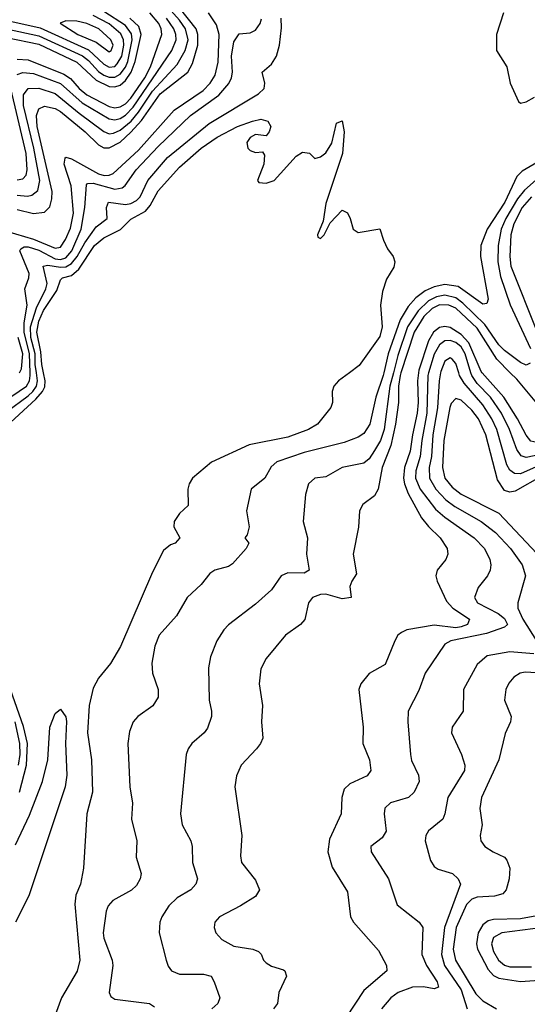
# Model space of a CAD drawing. Header units: inches. Extents: x 990535 to 1117859, y 769386 to 892122.
# Tile 833 of 1056: x 1054659 to 1056535, y 867666 to 871304. Entities that reach past the tile are written whole.
import ezdxf

# ---------------------------------------------------------------- set-up
doc = ezdxf.new("R2010")
doc.units = ezdxf.units.IN
doc.header["$MEASUREMENT"] = 0
doc.layers.add('B0856', color=7, linetype='Continuous')
doc.layers.add('B0857', color=7, linetype='Continuous')

msp = doc.modelspace()

# ---------------------------------------------------------------- linework, layer by layer
at = {"layer": 'B0856', "color": 5}
for points, elevation in [([(1054610, 869856.1), (1054690, 869914.3), (1054707.9, 869930), (1054721.5, 869950), (1054725.2, 869970), (1054720.9, 870000)], 2740), ([(1054610, 869803.1), (1054718, 869902), (1054743.5, 869930), (1054751.6, 869948.4), (1054752.6, 869970), (1054746.4, 870000)], 2720), ([(1054630, 869913.7), (1054683.9, 869950), (1054695.4, 869970), (1054697.2, 869990), (1054697, 870000)], 2760), ([(1055877.6, 870000), (1055836.5, 869970), (1055819.7, 869950), (1055813.2, 869930), (1055814.4, 869890), (1055808.3, 869871.7), (1055759.2, 869810), (1055726.7, 869790), (1055650, 869761.7), (1055506.6, 869733.4), (1055368, 869670), (1055297.8, 869610), (1055285, 869590), (1055279.8, 869570), (1055282, 869510), (1055250, 869479.7), (1055230.2, 869450), (1055228.9, 869430), (1055250.4, 869390), (1055233, 869370), (1055215.8, 869364.2), (1055190, 869343.7), (1055150, 869263.6), (1055031.5, 868988.6), (1054994.8, 868925.2), (1054950, 868871.2), (1054930, 868834.3), (1054915.8, 868770), (1054909.6, 868669.6), (1054924.2, 868570), (1054927.9, 868450), (1054906.5, 868370), (1054895, 868170), (1054883.9, 868110), (1054866.8, 868070), (1054863.2, 868036.8), (1054880.9, 867830), (1054870.7, 867789.3), (1054813.3, 867690), (1054791.3, 867630)], 2720), ([(1056004, 870000), (1056001.6, 869990), (1055974.4, 869910), (1055953.2, 869810), (1055930, 869775.2), (1055910, 869761.9), (1055857.5, 869742.5), (1055710, 869704.9), (1055609, 869671), (1055587.7, 869652.3), (1055564.4, 869610), (1055514, 869570), (1055497.3, 869490), (1055507.2, 869430), (1055499.4, 869400.6), (1055490.6, 869390), (1055505.5, 869370), (1055496.1, 869350), (1055445.7, 869294.3), (1055430, 869284.5), (1055380.4, 869270), (1055361.9, 869258.1), (1055330, 869217.3), (1055277.6, 869170), (1055238.2, 869101.8), (1055174.4, 869030), (1055158.4, 868990), (1055146.6, 868926.6), (1055150.2, 868890), (1055171.2, 868830), (1055170, 868801.2), (1055150.9, 868769.1), (1055095.8, 868730), (1055078, 868710), (1055065.1, 868674.9), (1055059.1, 868630), (1055066, 868470), (1055076, 868410), (1055071.9, 868350), (1055091.9, 868270), (1055089.3, 868210), (1055107.5, 868150), (1055103.9, 868130), (1055090, 868105.4), (1055071.8, 868088.2), (1055002.7, 868050), (1054985.6, 868030), (1054978.5, 868010), (1054967.8, 867930), (1054970, 867911), (1055000.7, 867830), (1055003.5, 867810), (1054989.2, 867710), (1054995.6, 867695.6), (1055010, 867685.8), (1055139.1, 867670), (1055157.2, 867657.2)], 2740), ([(1056040.2, 870000), (1056027, 869950), (1056006.3, 869790), (1055991.6, 869750), (1055970, 869712.1), (1055950, 869681.9), (1055930, 869666), (1055850.1, 869649.9), (1055790, 869614.8), (1055750, 869609.8), (1055726.5, 869590), (1055714.9, 869550), (1055705.8, 869450), (1055722.4, 869390), (1055718.9, 869330), (1055728, 869270), (1055710, 869258.8), (1055650, 869261.2), (1055624.7, 869250), (1055590, 869197.4), (1055530, 869144.4), (1055430.9, 869069.1), (1055412.7, 869050), (1055386.9, 869010), (1055363.6, 868950), (1055357.2, 868910), (1055358.8, 868790), (1055368, 868750), (1055368, 868730), (1055352.8, 868687.2), (1055340.2, 868670), (1055295.2, 868630), (1055281.3, 868610), (1055274.4, 868590), (1055253.2, 868370), (1055259.2, 868330), (1055291.5, 868270), (1055296.5, 868250), (1055297.5, 868190), (1055315.9, 868130), (1055310.2, 868110), (1055291.6, 868090), (1055240.3, 868059.7), (1055210.1, 868030), (1055184.2, 867990), (1055177.2, 867970), (1055174.2, 867930), (1055200.2, 867830), (1055207.9, 867807.9), (1055220.3, 867790), (1055250, 867778), (1055337.8, 867777.8), (1055366, 867770), (1055377.7, 867750), (1055399, 867690), (1055391.3, 867670), (1055369.3, 867650)], 2760), ([(1056067.6, 870000), (1056064.3, 869990), (1056058.9, 869950), (1056058.4, 869890), (1056047.6, 869810), (1056030, 869730.5), (1055998.4, 869650), (1055983.3, 869570), (1055970, 869545.3), (1055926.4, 869513.6), (1055914.2, 869490), (1055910.7, 869429.3), (1055891.1, 869330), (1055903, 869257), (1055885.8, 869230), (1055879.3, 869210), (1055884.2, 869170), (1055850, 869164.9), (1055790, 869182.2), (1055770, 869180.4), (1055741.3, 869170), (1055726.4, 869150), (1055712.1, 869087.9), (1055696.9, 869070), (1055641.3, 869030), (1055570, 868944.7), (1055550, 868906), (1055543.5, 868850), (1055555.6, 868770), (1055552, 868710), (1055557.3, 868650), (1055549.1, 868630), (1055533.8, 868610), (1055477.6, 868550), (1055459.7, 868510), (1055453.4, 868470), (1055480.1, 868290), (1055474.5, 868214.5), (1055478.8, 868190), (1055530, 868124.7), (1055545.2, 868090), (1055530, 868064.8), (1055474.7, 868030), (1055397.4, 867990), (1055380.2, 867970), (1055377.3, 867950), (1055383.6, 867930), (1055405.9, 867905.9), (1055450, 867881.7), (1055520.7, 867870), (1055541.1, 867861.1), (1055551.5, 867851.5), (1055560.2, 867830), (1055570, 867819.6), (1055590, 867807.2), (1055633.9, 867793.9), (1055639.1, 867790), (1055645, 867770), (1055616.2, 867710), (1055611.1, 867670), (1055596.3, 867650)], 2780), ([(1056132.5, 870000), (1056128.3, 869970), (1056130.8, 869890), (1056127.5, 869850), (1056109.9, 869770), (1056102.2, 869710), (1056081.2, 869650), (1056077.4, 869610), (1056080.4, 869590), (1056093.9, 869553.9), (1056143.9, 869463.9), (1056170, 869431.6), (1056213.1, 869390), (1056239.1, 869350), (1056241.4, 869330), (1056233.8, 869310), (1056201, 869270), (1056196.1, 869250), (1056201, 869230), (1056236.4, 869156.4), (1056259.5, 869130), (1056321.1, 869090), (1056313.1, 869070), (1056290, 869060.8), (1056270, 869057.9), (1056190, 869067.7), (1056089.8, 869050.2), (1056070, 869040.2), (1056055.8, 869030), (1056044.8, 869010), (1056010, 868921.7), (1055950, 868888.5), (1055919.6, 868850), (1055912.4, 868830), (1055928.4, 868690), (1055926.5, 868630), (1055951.8, 868570), (1055955.9, 868530), (1055943.1, 868510), (1055878.7, 868481.3), (1055858.1, 868461.9), (1055849.2, 868430), (1055846.5, 868370), (1055804, 868276), (1055797.1, 868230), (1055813.1, 868173.1), (1055870, 868082), (1055881.3, 867990), (1055892.3, 867970), (1055985.2, 867865.2), (1056013.8, 867810), (1056015.6, 867790), (1055930, 867717.9), (1055864, 867616)], 2820), ([(1056169.9, 870000), (1056167, 869990), (1056163.8, 869850), (1056144.4, 869750), (1056138.6, 869690), (1056122.3, 869637.7), (1056122, 869610), (1056139.1, 869570), (1056195.6, 869495.6), (1056230, 869466), (1056338, 869390), (1056375.9, 869350), (1056396.2, 869310), (1056399.8, 869290), (1056397.4, 869270), (1056388.1, 869250), (1056353.2, 869206.8), (1056339, 869170), (1056350.8, 869150), (1056426.5, 869110), (1056450, 869092.4), (1056461.1, 869070), (1056450, 869060.4), (1056383.8, 869036.2), (1056252, 869010), (1056230, 868997.1), (1056156.9, 868890), (1056133.6, 868826.4), (1056094.2, 868750), (1056092.7, 868710), (1056102.6, 868590), (1056107.2, 868567.2), (1056133.2, 868513.2), (1056134.7, 868490), (1056116.5, 868450), (1056096.1, 868430), (1056029.6, 868410.4), (1056008.4, 868391.6), (1056005.2, 868370), (1056013.5, 868306.5), (1055998.1, 868281.9), (1055956.4, 868250), (1055957.4, 868230), (1056021.7, 868130), (1056054.1, 868034.1), (1056134.6, 867970), (1056149.1, 867950), (1056145.4, 867850), (1056162.7, 867810), (1056201.5, 867750), (1056206.7, 867730), (1056190, 867723.7), (1056150.9, 867730.9), (1056110, 867729.4), (1056056.9, 867710), (1056030.2, 867690), (1055995.8, 867650)], 2840), ([(1056214.1, 870000), (1056208.8, 869970), (1056203.1, 869870), (1056185.9, 869770), (1056181, 869690), (1056171.8, 869650), (1056173.4, 869610), (1056197.2, 869570), (1056233.2, 869530), (1056266.3, 869506.3), (1056364.7, 869450), (1056417.5, 869410), (1056472.7, 869350), (1056515.4, 869290), (1056527.6, 869250), (1056499.8, 869150), (1056499.8, 869130), (1056518.3, 869090), (1056568.8, 869010)], 2860), ([(1056590, 869661.7), (1056510, 869626.6), (1056487.3, 869627.3), (1056470, 869639.6), (1056459.5, 869659.5), (1056421.9, 869790), (1056403.8, 869830), (1056370, 869880.8), (1056300.9, 869960.9), (1056284.6, 869990), (1056281.2, 870000)], 2860), ([(1056795.7, 870000), (1056822.7, 869962.7), (1056947.5, 869810), (1056993.2, 869710), (1056990, 869687), (1056956.8, 869683.2), (1056870, 869697.3), (1056630, 869707.7), (1056530, 869686.8), (1056512.5, 869692.5), (1056495.8, 869715.8), (1056469.2, 869790), (1056439.4, 869850), (1056398.7, 869910), (1056350, 869959.8), (1056329.6, 869989.6), (1056326.3, 870000)], 2840), ([(1056748.1, 870000), (1056770, 869972.2), (1056889.1, 869790), (1056896.9, 869770), (1056899.2, 869750), (1056895.1, 869744.9), (1056866.6, 869733.4), (1056830, 869728.7), (1056650, 869745.2), (1056570, 869742.1), (1056547.7, 869747.7), (1056530, 869769.4), (1056498.8, 869830), (1056447.5, 869910), (1056367.9, 870000)], 2820), ([(1056638.2, 870000), (1056657.9, 869950), (1056667, 869870), (1056665.6, 869850), (1056656.9, 869843), (1056630, 869842), (1056612.5, 869850), (1056570, 869887.9), (1056495.8, 869975.8), (1056471.7, 870000)], 2780), ([(1056590, 869619.2), (1056490, 869562.1), (1056470, 869558.8), (1056450, 869564.8), (1056424, 869604), (1056381.8, 869770), (1056353.9, 869830), (1056330, 869861.2), (1056290, 869898), (1056270, 869904.6), (1056253.9, 869886.1), (1056248.4, 869871.6), (1056226.7, 869750), (1056221.4, 869650), (1056230.5, 869610.5), (1056256.6, 869576.6), (1056290, 869550.7), (1056430, 869481.3), (1056590.8, 869310)], 2880), ([(1056558.8, 868961.2), (1056470, 868969.2), (1056386.1, 868953.9), (1056350, 868922.2), (1056299, 868830), (1056297.7, 868750), (1056257.2, 868690), (1056255, 868670), (1056291.1, 868590), (1056303.8, 868550), (1056303, 868530), (1056240.6, 868430), (1056230.1, 868369.9), (1056222.3, 868350), (1056170, 868306.9), (1056159.7, 868290), (1056157.7, 868270), (1056177.4, 868197.4), (1056190, 868176), (1056205.8, 868165.8), (1056258.7, 868150), (1056279.6, 868130), (1056287.3, 868110), (1056229, 867950), (1056217.2, 867850), (1056228.9, 867810), (1056290, 867719.6), (1056312, 867650)], 2860), ([(1056590, 868890.5), (1056526.7, 868893.3), (1056508.9, 868890), (1056485.1, 868874.9), (1056466.9, 868853.1), (1056455.3, 868830), (1056450.2, 868790), (1056475, 868730), (1056472.4, 868710), (1056452.4, 868667.6), (1056429.1, 868570), (1056365, 868430), (1056358.9, 868390), (1056367.6, 868330), (1056360.2, 868290), (1056363.2, 868270), (1056378, 868250), (1056408, 868230), (1056450.5, 868210.5), (1056459.4, 868199.4), (1056470.2, 868170), (1056467.1, 868130), (1056456.1, 868090), (1056444.8, 868075.2), (1056413.7, 868066.3), (1056350, 868062.5), (1056330, 868054.4), (1056310, 868035.6), (1056271.4, 867950), (1056260.3, 867870), (1056269.3, 867829.3), (1056344.9, 867704.9), (1056370, 867679.6), (1056421.1, 867650)], 2880), ([(1054658.6, 868450), (1054684.2, 868550), (1054687.9, 868630), (1054673.1, 868693.1), (1054624.4, 868830)], 2720), ([(1054643.8, 868256.2), (1054695.2, 868364.8), (1054742.6, 868490), (1054762.8, 868570), (1054770.8, 868690), (1054790, 868740.7), (1054810, 868756.4), (1054829.1, 868729.1), (1054831.4, 868711.4), (1054828.3, 868630), (1054832.5, 868512.5), (1054826.8, 868470), (1054693.1, 868066.9), (1054643.4, 867970)], 2680), ([(1054654.7, 868550), (1054660.3, 868590), (1054659.1, 868630), (1054642.6, 868710)], 2740), ([(1056690, 868015.1), (1056510, 867982.3), (1056410, 867979.7), (1056390, 867974.7), (1056370, 867960.1), (1056353.3, 867930), (1056346.8, 867890), (1056350.5, 867870), (1056390, 867795), (1056410, 867773.3), (1056430, 867763.4), (1056510, 867751.3), (1056630, 867758.9)], 2920), ([(1056670, 867960.4), (1056440.3, 867930), (1056410, 867913.8), (1056402.9, 867890), (1056410, 867861), (1056427.9, 867830), (1056450, 867811.2), (1056470, 867804.6), (1056550, 867804.3)], 2940)]:
    msp.add_lwpolyline(points, dxfattribs=dict(at, elevation=elevation))
at = {"layer": 'B0857', "color": 5}
for points, elevation in [([(1054610, 871270.5), (1054730, 871244.6), (1054890.9, 871170.9), (1054913.6, 871153.6), (1054950, 871113.1), (1054970, 871099.2), (1054990, 871091.6), (1055010, 871092.3), (1055030, 871102.7), (1055050, 871128.9), (1055058.7, 871150), (1055074.6, 871230), (1055072.5, 871252.4), (1055050, 871283.4), (1054970, 871335.1)], 2940), ([(1054610, 870523), (1054710, 870492.9), (1054790, 870460.3), (1054810, 870464.1), (1054828.1, 870491.9), (1054846.3, 870533.7), (1054858.3, 870590), (1054848.8, 870690), (1054823.1, 870770), (1054826.7, 870793.3), (1054830, 870796.3), (1054850, 870790.5), (1054950, 870735.4), (1054970.8, 870729.2), (1054990, 870730.1), (1055003.8, 870736.2), (1055097.9, 870822.1), (1055229.6, 870970), (1055336.9, 871043.1), (1055363.3, 871070), (1055381.2, 871098.8), (1055392.8, 871147.2), (1055396.5, 871250), (1055385.8, 871285.8), (1055357.2, 871330)], 2780), ([(1054630, 871297.5), (1054734.3, 871274.3), (1054913.5, 871193.5), (1054970, 871139.9), (1054989.5, 871129.5), (1055010, 871132), (1055019.3, 871140.7), (1055036.8, 871170), (1055043.9, 871210), (1055042.5, 871230), (1055032.3, 871252.3), (1054990, 871289.3), (1054930, 871319.6)], 2960), ([(1054650, 870656), (1054687.7, 870652.3), (1054704.2, 870655.8), (1054726.3, 870673.7), (1054732.8, 870710), (1054710.7, 870830), (1054672.7, 870987.3), (1054672.7, 871027.3), (1054689.9, 871050), (1054730, 871051.6), (1054790, 871032), (1054878.6, 870958.6), (1054970, 870891.6), (1054990, 870882.8), (1055005.2, 870885.2), (1055030, 870896.7), (1055070.3, 870929.7), (1055097.7, 870962.3), (1055150, 871040), (1055241.3, 871138.7), (1055270.2, 871190), (1055281.2, 871230), (1055271.9, 871270), (1055250, 871302.7), (1055207.8, 871350)], 2840), ([(1054650, 870602.9), (1054710, 870588.1), (1054750, 870593.3), (1054770, 870612.5), (1054777.9, 870642.1), (1054778.9, 870670), (1054723.5, 870910), (1054721.1, 870950), (1054730, 870975.6), (1054750, 870984.6), (1054790, 870976.7), (1054810, 870965), (1054901, 870890), (1054950, 870841.7), (1054970, 870831.5), (1054990, 870831), (1055030, 870852.2), (1055070, 870888.3), (1055108.4, 870931.6), (1055177.5, 871030), (1055279.9, 871110), (1055296.9, 871143.1), (1055317.3, 871210), (1055317.7, 871250), (1055310.5, 871270), (1055250, 871348.3)], 2820), ([(1054650, 871158.9), (1054690, 871155.6), (1054822.6, 871102.6), (1054846.9, 871086.9), (1054879.1, 871050), (1054907.2, 871027.2), (1054990, 870984), (1055010, 870979.2), (1055030, 870982), (1055050, 870993.7), (1055070, 871014.3), (1055121.7, 871090), (1055142.8, 871130), (1055184.2, 871250), (1055181.9, 871270), (1055173.1, 871290), (1055140, 871330)], 2880), ([(1056447.3, 871330), (1056420.7, 871250), (1056421, 871190), (1056458.8, 871130), (1056470.8, 871070), (1056502, 871002), (1056510, 870996), (1056530, 871000.7), (1056561.3, 871018.7)], 2740), ([(1054610, 871238.3), (1054730, 871213.4), (1054870, 871147.5), (1054941.1, 871081.1), (1054990, 871057.2), (1055010, 871056.3), (1055030, 871062.5), (1055050, 871079.3), (1055070.7, 871110), (1055086.2, 871150), (1055107.9, 871250), (1055098.7, 871278.7), (1055066.4, 871310)], 2920), ([(1054650, 871102.4), (1054670.2, 871109.8), (1054710, 871105.8), (1054809.2, 871069.2), (1054890, 870996.6), (1054990, 870937.6), (1055010, 870934.4), (1055030, 870939.7), (1055050, 870951.9), (1055078.6, 870981.4), (1055221.2, 871190), (1055236.7, 871230), (1055235.9, 871250), (1055229, 871270), (1055200.9, 871310)], 2860), ([(1054697, 870000), (1054695.2, 870070), (1054675.4, 870150), (1054675.9, 870184.1), (1054685.9, 870250), (1054677.3, 870310), (1054692.5, 870350), (1054693.3, 870366.7), (1054659.4, 870450), (1054662.7, 870457.3), (1054675.4, 870464.6), (1054690, 870464.6), (1054730, 870452.8), (1054790, 870421.3), (1054810, 870418.3), (1054830, 870424.6), (1054851.4, 870450), (1054885.6, 870530), (1054900.1, 870610), (1054905.8, 870694.2), (1054910, 870698.6), (1054930, 870700.5), (1055010, 870678.6), (1055037.1, 870682.9), (1055048.3, 870691.7), (1055089.6, 870750), (1055170, 870836.3), (1055289.6, 870950.4), (1055394.4, 871025.6), (1055431.5, 871068.5), (1055441.7, 871090), (1055444.8, 871110), (1055441.4, 871170), (1055450, 871222.2), (1055470, 871251.6), (1055510, 871255.6), (1055530, 871265.3), (1055547.6, 871290), (1055552.8, 871307.2)], 2760), ([(1054720.9, 870000), (1054716.6, 870030), (1054715.9, 870070), (1054700.6, 870130), (1054698.3, 870170), (1054720.7, 870239.3), (1054755.7, 870310), (1054760.6, 870330), (1054746.2, 870393.8), (1054762.6, 870397.4), (1054810, 870389.7), (1054830, 870391.8), (1054850, 870403.3), (1054871, 870429), (1054899.6, 870480.4), (1054941.1, 870538.9), (1054982.7, 870570), (1054980.1, 870610), (1054987, 870630), (1055050, 870621.9), (1055070, 870625.3), (1055090, 870636), (1055103.6, 870650), (1055132.8, 870710), (1055205.3, 870794.7), (1055358.8, 870921.2), (1055541.2, 871030), (1055562.8, 871050), (1055564.9, 871070), (1055554.6, 871110), (1055590, 871139.5), (1055607.3, 871170), (1055618.6, 871210), (1055626, 871274), (1055625.5, 871310)], 2740), ([(1054650, 870712.8), (1054670, 870716.5), (1054682.5, 870730), (1054686.8, 870750), (1054682.2, 870810), (1054626.7, 871050)], 2860), ([(1054746.4, 870000), (1054740.2, 870030), (1054737.4, 870077.4), (1054722.3, 870150), (1054729.8, 870190), (1054747.1, 870230), (1054796.6, 870303.4), (1054810, 870343.8), (1054817.4, 870350), (1054850, 870359.7), (1054877.2, 870382.8), (1054935.6, 870470), (1054970, 870498.3), (1055030.8, 870529.2), (1055070, 870567.5), (1055123.3, 870596.7), (1055141.6, 870618.4), (1055170, 870671.5), (1055250, 870759.2), (1055329.1, 870830), (1055388.6, 870870), (1055464, 870910), (1055519, 870930), (1055550, 870936.4), (1055576, 870930), (1055586.8, 870910), (1055581, 870890), (1055570, 870875.3), (1055530, 870879.6), (1055510, 870869.6), (1055498.5, 870850), (1055502.3, 870830), (1055510, 870821.1), (1055530, 870813.7), (1055555.9, 870815.9), (1055564, 870804), (1055561.6, 870770), (1055538, 870710), (1055542.8, 870702.8), (1055570, 870700.5), (1055599.3, 870710), (1055680.5, 870799.5), (1055704.5, 870815.5), (1055730, 870810.8), (1055750, 870791), (1055770, 870798), (1055790, 870813), (1055811.9, 870848.1), (1055830, 870922), (1055850, 870931), (1055858, 870890), (1055851.8, 870810), (1055790, 870625.2), (1055779.9, 870560.1), (1055758.8, 870510), (1055760.7, 870500.7), (1055770, 870496), (1055784, 870510), (1055806.6, 870553.4), (1055850, 870600.7), (1055870, 870591.3), (1055880.7, 870570), (1055891, 870531), (1055910, 870518), (1055990, 870532), (1056002.8, 870490), (1056018, 870458), (1056038.4, 870430), (1056044.9, 870410), (1056041.7, 870390), (1056014.6, 870345.4), (1055999.8, 870300.2), (1055992.7, 870250), (1055998.6, 870170), (1055990, 870134), (1055913.6, 870026.4), (1055877.6, 870000)], 2720), ([(1056590, 870787.7), (1056515.1, 870744.9), (1056495.5, 870724.5), (1056451.7, 870630), (1056386.6, 870530), (1056362.9, 870470), (1056361.7, 870430), (1056390, 870271.3), (1056384.7, 870255.3), (1056370, 870253.8), (1056279, 870319), (1056230, 870325.4), (1056190, 870317.8), (1056157.5, 870302.5), (1056123.3, 870276.7), (1056094.8, 870245.2), (1056065, 870195), (1056020.4, 870070), (1056004, 870000)], 2740), ([(1056567.6, 870712.4), (1056524.9, 870675.1), (1056497.9, 870642.1), (1056454.9, 870570), (1056438.7, 870530), (1056426.8, 870470), (1056425.3, 870410), (1056435.4, 870355.4), (1056471.3, 870251.3), (1056546.7, 870090)], 2760), ([(1056550, 870649.5), (1056515.1, 870610), (1056484.3, 870550), (1056474.4, 870510), (1056470.7, 870430), (1056474.3, 870394.3), (1056571.4, 870150)], 2780), ([(1056545.2, 870034.8), (1056530, 870028.5), (1056510, 870038.1), (1056450, 870081.5), (1056430, 870102.9), (1056378.1, 870178.1), (1056296.6, 870256.6), (1056270, 870276.5), (1056230, 870286.7), (1056199, 870281), (1056170, 870265.6), (1056131, 870229), (1056092.3, 870170), (1056056.8, 870063.2), (1056040.2, 870000)], 2760), ([(1056471.7, 870000), (1056421.7, 870050), (1056350, 870164.6), (1056270, 870237.9), (1056245, 870250), (1056210, 870251.1), (1056183.1, 870236.9), (1056152.4, 870207.6), (1056116.9, 870150), (1056067.6, 870000)], 2780), ([(1056367.9, 870000), (1056364.2, 870004.2), (1056319.1, 870110), (1056290, 870141.2), (1056250, 870166.5), (1056230, 870170.9), (1056210, 870166.7), (1056188, 870150), (1056170, 870117.7), (1056133.9, 870010), (1056132.5, 870000)], 2820), ([(1054658.3, 870000), (1054666, 870014), (1054670.1, 870070), (1054653.3, 870130)], 2780), ([(1056326.3, 870000), (1056304.6, 870070), (1056290, 870095.5), (1056270, 870112.2), (1056250, 870119.1), (1056230, 870117.6), (1056210, 870103.5), (1056190, 870068.4), (1056169.9, 870000)], 2840), ([(1056281.2, 870000), (1056270, 870033.5), (1056257, 870050), (1056250, 870054.8), (1056230, 870042.1), (1056215, 870005), (1056214.1, 870000)], 2860)]:
    msp.add_lwpolyline(points, dxfattribs=dict(at, elevation=elevation))
at = {"layer": 'B0857', "color": 5, "elevation": 2980}
msp.add_lwpolyline([(1054830, 871299.6), (1054808.1, 871291.9), (1054874.2, 871250), (1054941.3, 871221.3), (1054990, 871185.4), (1054996.9, 871190), (1055004.6, 871210), (1054996, 871230), (1054950.8, 871270), (1054906.6, 871290), (1054870, 871298.3)], close=True, dxfattribs=at)

doc.saveas('drawing.dxf')
